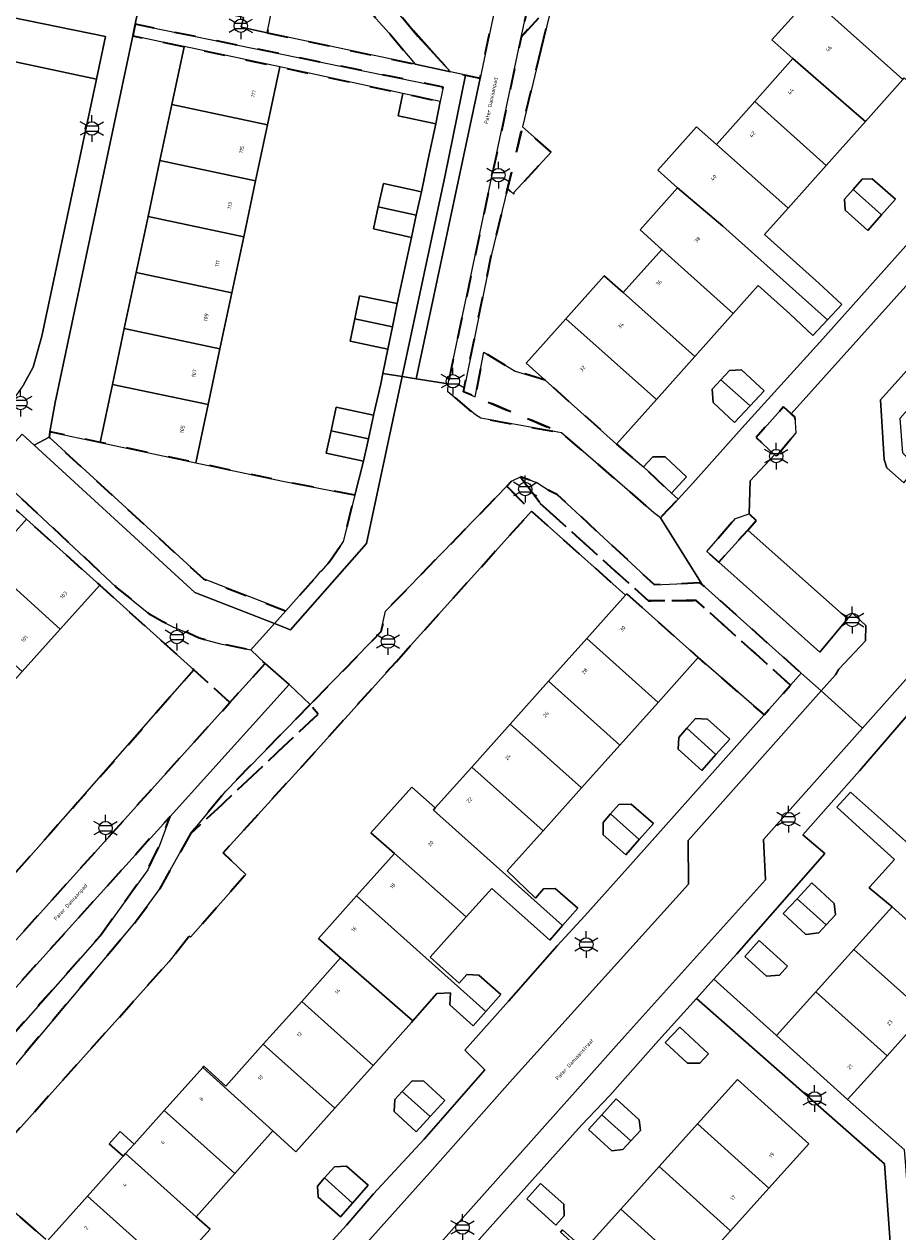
# Model space of a CAD drawing. Extents: x 105780 to 185197, y 477999 to 525027.
# Tile 125 of 562: x 106650 to 106733, y 479208 to 479322. Entities that reach past the tile are written whole.
import ezdxf
from ezdxf.enums import TextEntityAlignment as Align

# ---------------------------------------------------------------- set-up
doc = ezdxf.new("R2010")
doc.units = 0
doc.linetypes.add('XX-HIDDEN', pattern=[4, 2, -2])
for name, color, linetype, lineweight in [('B-GV-GR-MATERIAALGRENS-G', 252, 'XX-HIDDEN', 35), ('B-RO-IE-MEUBILAIR_WEGMEUBILAIR-S', 252, 'Continuous', 25), ('B-RO-IE-TERREINAFSCHEIDING_KUNSTMATIG_HEKWERK-G', 252, 'IE-TERREINAFSCHEIDING-KUNSTMATIG', 18), ('B-XX-KG-KADASTRAAL_BEBOUWING-G', 252, 'Continuous', 20), ('B1-WE-OG-BEBOUWING-T18', 7, 'Continuous', 18), ('B1-WE-OG-TERREIN_ERF-GV', 252, 'Continuous', 18), ('B1-WE-OG-TOPOGRAFIE-T18', 10, 'Continuous', 18), ('B1-WE-VH-VERHARDING_ASFALT-GV', 252, 'Continuous', 18), ('B1-WE-VH-VERHARDING_BETONSTRAATSTEEN-GV', 252, 'Continuous', 18), ('B1-WE-VH-VERHARDING_TEGEL-GV', 252, 'Continuous', 18)]:
    doc.layers.add(name, color=color, linetype=linetype, lineweight=lineweight)
doc.styles.add('NLCS-ISO', font='NLCS-ISO.ttf')
doc.styles.add('NLCS-ISO-M200-T18', font='NLCS-ISO.ttf', dxfattribs={"height": 0.36})
doc.linetypes.add('IE-TERREINAFSCHEIDING-KUNSTMATIG', pattern='A,4,[82,NLCS.SHX,S=0.75,R=90,X=0,Y=0],4,-2', length=10)

# ---------------------------------------------------------------- blocks, each defined once
blk = doc.blocks.new('B-SIE-WEG_LICHTMAST-SO')
at = {"ltscale": 0.1}
for p, q in [((0, 1.27), (0, 2.53)), ((-1.1, 0.63), (-2.19, 1.27)), ((1.1, 0.63), (2.19, 1.27)), ((-1.1, -0.63), (-2.19, -1.27)), ((0, -1.27), (0, -2.53)), ((1.1, -0.63), (2.19, -1.27))]:
    blk.add_line(p, q, dxfattribs=at)
at = {"flags": 128}
for points in [[(-1.16, 0.5), (1.16, 0.5)], [(-1.16, -0.5), (1.16, -0.5)]]:
    blk.add_lwpolyline(points, dxfattribs=at)
at = {"ltscale": 0.1}
blk.add_circle((0, 0), 1.27, dxfattribs=at)
at = {"style": 'NLCS-ISO'}
blk.add_attdef('TYPE', text='', height=1.8, dxfattribs=at).set_placement((0, 2.53), align=Align.BOTTOM_CENTER)

msp = doc.modelspace()

# ---------------------------------------------------------------- linework, layer by layer
at = {"layer": 'B-GV-GR-MATERIAALGRENS-G', "flags": 128}
for points in [[(106728.384, 479355.836), (106710.44, 479359.68), (106697.327, 479371.361), (106693.59, 479354.72), (106692.96, 479351.43), (106692.71, 479349.45), (106692.68, 479347.71), (106692.88, 479346.15), (106693.34, 479344.13), (106697.5, 479331.25), (106698, 479328.76), (106698.04, 479327.01), (106697.88, 479325.04), (106697.23, 479321.96), (106697.05, 479321.107), (106700.016, 479324.395)], [(106690.14, 479346.01), (106689.89, 479348.21), (106689.94, 479349.83), (106690.34, 479352.11), (106694.187, 479370.15), (106693.12, 479370.23), (106692.68, 479370.12), (106692.25, 479370.08), (106692.12, 479370.01), (106684.45, 479361.27), (106683.27, 479359.63), (106682.05, 479357.69), (106680.41, 479354.61), (106679.93, 479353.56), (106679.12, 479351.39), (106678.58, 479349.5), (106678.27, 479347.83), (106678.07, 479345.6), (106678.04, 479344.26), (106678.27, 479340.61), (106678.6, 479338.6), (106679.38, 479334.95), (106680.73, 479331.33), (106682.26, 479327.97), (106683, 479326.68), (106683.95, 479325.26), (106687.31, 479321.19), (106690.398, 479317.843), (106691.81, 479317.54), (106693.18, 479317.25), (106695.24, 479326.95), (106695.27, 479328.42), (106694.99, 479330.2), (106694.47, 479332.11), (106693.54, 479334.88)], [(106673.08, 479321.53), (106687.057, 479318.554), (106684.55, 479321.52), (106683.38, 479322.83), (106682.39, 479324.11), (106680.65, 479326.63), (106679.05, 479329.91), (106677.99, 479332.74), (106677.53, 479334.47), (106675.8, 479334.7)], [(106698.95, 479319.99), (106700.016, 479324.395), (106697.05, 479321.107), (106690.15, 479288.41), (106690.14, 479287.67), (106692.73, 479285.49), (106693.23, 479285.18), (106700.85, 479283.8), (106692.719, 479287.202), (106691.6, 479287.67), (106694.23, 479300.49), (106695.764, 479306.827), (106697.176, 479312.663)], [(106660.64, 479322.33), (106660.41, 479321.244), (106665.24, 479320.209), (106665.242, 479320.219), (106674.268, 479318.303), (106677.051, 479317.704), (106685.885, 479315.803), (106689.417, 479315.047), (106689.688, 479316.401)], [(106699.868, 479310.263), (106697.176, 479312.663), (106695.764, 479306.827), (106696.343, 479306.308), (106696.371, 479306.453)], [(106699.306, 479288.772), (106696.485, 479289.628), (106693.512, 479291.392), (106692.719, 479287.202), (106700.85, 479283.8), (106707.52, 479278.04), (106709.582, 479276.266), (106710.19, 479275.79), (106711.861, 479277.559), (106711.222, 479278.106), (106708.58, 479280.585), (106706.057, 479282.743)], [(106722.88, 479285.31), (106722.537, 479285.605), (106721.8, 479286.24), (106719.22, 479283.36), (106720.964, 479281.736), (106721.11, 479281.6), (106722.97, 479283.81)], [(106681.369, 479277.927), (106674.55, 479279.243), (106666.347, 479280.986), (106657.322, 479282.902), (106652.593, 479283.906), (106652.5, 479283.39), (106667.074, 479270.024), (106674.86, 479267.006), (106677.53, 479270.04), (106677.98, 479270.61), (106678.17, 479270.77), (106678.99, 479271.7), (106680.26, 479273.54)], [(106646.932, 479280.389), (106646.102, 479279.487), (106650.374, 479275.646), (106657.284, 479269.434), (106666.17, 479261.44), (106669.568, 479258.377), (106672.88, 479262.05), (106671.55, 479263.33), (106668.67, 479263.91), (106666.68, 479264.43), (106665.73, 479264.88), (106664.17, 479265.52), (106663.17, 479266.01), (106662.09, 479266.64), (106658.82, 479269.29)], [(106698.796, 479277.184), (106697, 479279.65), (106696.19, 479279.27), (106695.696, 479278.761), (106698.02, 479276.41), (106706.897, 479268.486), (106707.023, 479268.626), (106713.746, 479262.61), (106719.968, 479257.202), (106722.471, 479260.01), (106713.571, 479267.995), (106709.059, 479267.955)], [(106714.14, 479269.5), (106713.83, 479269.65), (106709.63, 479269.46), (106700.49, 479277.96), (106699.8, 479278.3), (106698.53, 479279.11), (106697, 479279.65), (106698.796, 479277.184), (106709.059, 479267.955), (106713.571, 479267.995), (106722.471, 479260.01), (106723.47, 479261.13)], [(106718.426, 479274.631), (106719.231, 479275.526), (106718.567, 479276.17), (106717.264, 479275.726), (106714.56, 479272.62), (106715.69, 479271.59)], [(106669.568, 479258.377), (106666.17, 479261.44), (106655.2, 479248.93), (106652.47, 479245.86), (106640.94, 479232.85), (106644.001, 479230.02)], [(106677.151, 479258.183), (106669.17, 479250.02), (106665.85, 479245.97), (106677.9, 479257.283)], [(106657.33, 479236.37), (106661.81, 479242.6), (106662.93, 479244.9), (106663.919, 479247.627), (106654.969, 479237.72), (106645.24, 479226.95), (106644.01, 479225.54), (106643.18, 479224.32), (106642.51, 479222.79), (106640.826, 479217.404), (106643.116, 479220.033), (106647.66, 479225.46)]]:
    msp.add_lwpolyline(points, close=True, dxfattribs=at)
for points in [[(106685.277, 479262.252), (106686.95, 479264.11), (106698.02, 479276.41), (106695.696, 479278.761), (106687.596, 479270.424), (106684.24, 479266.97), (106683.82, 479265.03), (106677.151, 479258.183), (106677.9, 479257.283), (106665.85, 479245.97), (106662.9, 479240.71), (106660.77, 479237.77), (106658.683, 479235.293), (106644.7, 479218.698), (106641.828, 479215.462)], [(106638.498, 479211.516), (106637.293, 479210.144), (106643.243, 479204.752), (106646.77, 479201.61), (106650.25, 479205.54), (106652.198, 479207.768), (106645.52, 479213.53), (106663.807, 479233.917), (106665.72, 479236.35), (106665.845, 479236.233), (106671.06, 479242.16), (106668.92, 479244.18), (106676.41, 479252.4), (106685.277, 479262.252)]]:
    msp.add_lwpolyline(points, dxfattribs=at)
at = {"layer": 'B-RO-IE-TERREINAFSCHEIDING_KUNSTMATIG_HEKWERK-G', "flags": 128}
msp.add_lwpolyline([(106693.18, 479317.25), (106690.398, 479317.843), (106686.891, 479321.774)], dxfattribs=at)
at = {"layer": 'B-XX-KG-KADASTRAAL_BEBOUWING-G', "flags": 128}
for points in [[(106729.936, 479327.205), (106727.967, 479328.964), (106724.349, 479324.914), (106733.071, 479317.126), (106733.196, 479317.266), (106734.382, 479316.207), (106735.229, 479316.254), (106736.561, 479317.746), (106737.616, 479317.877), (106738.843, 479319.251)], [(106724.349, 479324.914), (106720.717, 479320.847), (106722.687, 479319.087), (106728.701, 479313.898), (106729.527, 479313.158), (106733.071, 479317.126)], [(106674.268, 479318.303), (106665.242, 479320.219), (106665.24, 479320.209), (106664.081, 479314.748), (106673.107, 479312.833)], [(106722.687, 479319.087), (106719.086, 479315.055), (106725.837, 479309.026), (106729.527, 479313.158), (106728.701, 479313.898)], [(106689.417, 479315.047), (106685.885, 479315.803), (106685.432, 479313.691), (106688.992, 479312.928)], [(106719.086, 479315.055), (106715.469, 479311.005), (106721.65, 479305.507), (106722.235, 479304.992), (106725.837, 479309.026)], [(106673.107, 479312.833), (106664.081, 479314.748), (106662.961, 479309.473), (106671.987, 479307.558)], [(106722.235, 479304.992), (106721.65, 479305.507), (106715.469, 479311.005), (106713.604, 479312.67), (106709.934, 479308.56), (106711.798, 479306.894), (106716.088, 479303.278), (106725.94, 479294.461), (106727.291, 479295.908), (106725.137, 479297.919), (106720.009, 479302.499)], [(106671.987, 479307.558), (106662.961, 479309.473), (106661.842, 479304.199), (106670.868, 479302.283)], [(106687.635, 479306.514), (106684.059, 479307.306), (106683.571, 479305.1), (106687.153, 479304.34)], [(106728.375, 479306.758), (106731.063, 479304.359), (106732.365, 479305.828), (106730.183, 479307.762), (106729.217, 479307.708)], [(106711.798, 479306.894), (106708.271, 479302.944), (106710.316, 479301.101), (106717.04, 479295.043), (106719.404, 479297.69), (106722.388, 479295.026), (106724.568, 479292.991), (106725.94, 479294.461), (106716.088, 479303.278)], [(106728.375, 479306.758), (106727.558, 479305.837), (106727.616, 479304.786), (106729.757, 479302.887), (106731.063, 479304.359)], [(106687.153, 479304.34), (106683.571, 479305.1), (106683.112, 479303.025), (106686.687, 479302.234)], [(106670.868, 479302.283), (106661.842, 479304.199), (106660.722, 479298.923), (106669.748, 479297.008)], [(106710.316, 479301.101), (106706.673, 479297.021), (106713.424, 479290.993), (106717.04, 479295.043)], [(106669.748, 479297.008), (106660.722, 479298.923), (106659.603, 479293.649), (106668.628, 479291.733)], [(106706.673, 479297.021), (106704.891, 479298.612), (106701.274, 479294.562), (106709.807, 479286.942), (106713.424, 479290.993)], [(106685.352, 479295.988), (106681.804, 479296.724), (106681.352, 479294.546), (106684.897, 479293.794)], [(106684.897, 479293.794), (106681.352, 479294.546), (106680.913, 479292.429), (106684.461, 479291.692)], [(106701.274, 479294.562), (106697.524, 479290.363), (106699.306, 479288.772), (106706.057, 479282.743), (106709.807, 479286.942)], [(106668.628, 479291.733), (106659.603, 479293.649), (106658.483, 479288.373), (106667.508, 479286.458)], [(106715.889, 479288.792), (106715.08, 479287.929), (106715.158, 479286.673), (106717.186, 479284.773), (106718.645, 479286.331)], [(106715.889, 479288.792), (106718.645, 479286.331), (106719.975, 479287.75), (106717.853, 479289.737), (106716.707, 479289.666)], [(106667.508, 479286.458), (106658.483, 479288.373), (106657.322, 479282.902), (106666.347, 479280.986)], [(106683.12, 479285.446), (106683.125, 479285.466), (106679.604, 479286.213), (106679.12, 479283.994), (106682.64, 479283.247)], [(106682.64, 479283.247), (106679.12, 479283.994), (106678.661, 479281.89), (106682.181, 479281.143)], [(106712.657, 479279.636), (106710.645, 479281.524), (106709.48, 479281.544), (106708.58, 479280.585), (106711.222, 479278.106)], [(106646.653, 479271.507), (106653.563, 479265.295), (106657.284, 479269.434), (106650.374, 479275.646)], [(106646.653, 479271.507), (106643.065, 479267.517), (106649.975, 479261.304), (106653.563, 479265.295)], [(106706.897, 479268.486), (106703.252, 479264.411), (106709.963, 479258.382), (106713.746, 479262.61), (106707.023, 479268.626)], [(106703.252, 479264.411), (106699.643, 479260.378), (106706.366, 479254.362), (106709.963, 479258.382)], [(106699.643, 479260.378), (106696.019, 479256.328), (106702.742, 479250.313), (106706.366, 479254.362)], [(106712.684, 479255.938), (106715.43, 479253.47), (106716.728, 479254.922), (106714.64, 479256.788), (106713.504, 479256.855)], [(106696.019, 479256.328), (106692.396, 479252.28), (106699.119, 479246.264), (106702.742, 479250.313)], [(106712.684, 479255.938), (106711.915, 479255.077), (106711.85, 479253.971), (106714.089, 479251.969), (106715.43, 479253.47)], [(106699.119, 479246.264), (106692.396, 479252.28), (106688.95, 479248.428), (106688.773, 479248.23), (106700.949, 479237.335), (106702.384, 479238.964), (106700.263, 479240.833), (106699.169, 479240.809), (106698.396, 479239.932), (106695.734, 479242.482)], [(106688.773, 479248.23), (106688.95, 479248.428), (106686.74, 479250.39), (106682.88, 479246.07), (106685.106, 479244.134), (106691.872, 479238.165), (106694.269, 479240.844), (106697.664, 479237.806), (106699.747, 479235.971), (106700.949, 479237.335)], [(106733.602, 479245.031), (106733.032, 479245.558), (106730.955, 479247.413), (106728.135, 479249.93), (106726.839, 479248.504), (106729.012, 479246.53), (106732.279, 479243.561), (106729.948, 479240.972), (106729.875, 479240.891), (106732.055, 479239.088), (106734.901, 479236.544), (106738.785, 479233.078), (106738.944, 479233.255), (106736.821, 479235.167), (106740.298, 479239.029)], [(106705.479, 479247.865), (106704.772, 479247.059), (106704.799, 479245.879), (106706.929, 479244.011), (106708.186, 479245.443)], [(106705.479, 479247.865), (106708.186, 479245.443), (106709.521, 479246.964), (106707.441, 479248.79), (106706.266, 479248.762)], [(106691.872, 479238.165), (106685.106, 479244.134), (106681.526, 479240.132), (106693.711, 479229.227), (106695.131, 479230.821), (106693.066, 479232.661), (106691.922, 479232.725), (106691.202, 479231.917), (106688.454, 479234.346)], [(106723.083, 479239.866), (106725.834, 479237.405), (106726.718, 479238.351), (106726.57, 479239.422), (106724.487, 479241.368)], [(106681.526, 479240.132), (106677.939, 479236.123), (106680.019, 479234.297), (106686.843, 479228.347), (106689.094, 479230.936), (106690.378, 479230.993), (106690.314, 479229.849), (106692.516, 479227.887), (106693.711, 479229.227)], [(106723.083, 479239.866), (106721.783, 479238.475), (106723.906, 479236.491), (106725.141, 479236.662), (106725.834, 479237.405)], [(106732.055, 479239.088), (106728.441, 479235.074), (106735.167, 479229.059), (106736.846, 479227.547), (106740.465, 479231.565), (106738.785, 479233.078), (106734.901, 479236.544)], [(106722.195, 479233.495), (106719.514, 479235.936), (106718.145, 479234.433), (106720.188, 479232.572), (106721.43, 479232.655)], [(106680.019, 479234.297), (106676.342, 479230.187), (106683.087, 479224.151), (106686.711, 479228.2), (106686.843, 479228.347)], [(106728.441, 479235.074), (106724.861, 479231.097), (106731.568, 479225.063), (106735.167, 479229.059)], [(106724.861, 479231.097), (106721.134, 479226.957), (106727.838, 479220.92), (106731.568, 479225.063)], [(106676.342, 479230.187), (106672.719, 479226.138), (106679.464, 479220.102), (106683.087, 479224.151)], [(106714.737, 479225.235), (106712.022, 479227.767), (106710.651, 479226.298), (106712.732, 479224.357), (106713.906, 479224.345)], [(106672.719, 479226.138), (106669.192, 479222.197), (106667.096, 479224.072), (106666.999, 479223.964), (106673.617, 479217.963), (106675.801, 479216.008), (106679.464, 479220.102)], [(106666.999, 479223.964), (106663.36, 479219.896), (106670.039, 479213.965), (106673.617, 479217.963)], [(106685.829, 479221.698), (106688.471, 479219.333), (106689.848, 479220.831), (106687.864, 479222.655), (106686.753, 479222.703)], [(106717.454, 479222.816), (106713.697, 479218.639), (106720.431, 479212.582), (106724.188, 479216.759)], [(106685.829, 479221.698), (106685.12, 479220.927), (106685.072, 479219.8), (106687.146, 479217.893), (106688.471, 479219.333)], [(106704.651, 479219.489), (106707.396, 479217.02), (106708.301, 479218.011), (106708.197, 479219.007), (106706.024, 479220.992)], [(106663.36, 479219.896), (106660.525, 479216.728), (106659.719, 479215.829), (106666.379, 479209.876), (106670.039, 479213.965)], [(106704.651, 479219.489), (106703.393, 479218.113), (106705.597, 479216.099), (106706.656, 479216.211), (106707.396, 479217.02)], [(106713.697, 479218.639), (106710.074, 479214.611), (106716.808, 479208.554), (106720.431, 479212.582)], [(106659.719, 479215.829), (106659.5, 479215.583), (106656.129, 479211.816), (106662.786, 479205.859), (106665.145, 479203.748), (106666.968, 479205.785), (106665.926, 479206.718), (106667.696, 479208.699), (106666.379, 479209.876)], [(106678.505, 479213.531), (106681.13, 479211.15), (106682.614, 479212.846), (106680.566, 479214.637), (106679.434, 479214.592)], [(106710.074, 479214.611), (106706.451, 479210.582), (106713.185, 479204.525), (106716.808, 479208.554)], [(106678.505, 479213.531), (106677.844, 479212.775), (106677.886, 479211.721), (106680.007, 479209.866), (106681.13, 479211.15)], [(106701.095, 479209.947), (106701.065, 479211.071), (106698.88, 479213.018), (106697.575, 479211.553), (106700.335, 479209.094)], [(106662.786, 479205.859), (106656.129, 479211.816), (106652.372, 479207.618), (106663.307, 479197.864), (106664.674, 479199.404), (106662.777, 479201.102), (106665.145, 479203.748)], [(106706.451, 479210.582), (106703.026, 479206.775), (106700.951, 479208.641), (106700.752, 479208.42), (106707.464, 479202.383), (106709.463, 479200.387), (106709.562, 479200.497), (106713.185, 479204.525)]]:
    msp.add_lwpolyline(points, close=True, dxfattribs=at)
at = {"layer": 'B1-WE-OG-TERREIN_ERF-GV', "flags": 128}
for points in [[(106700.016, 479324.395), (106698.95, 479319.99), (106697.176, 479312.663), (106699.868, 479310.263), (106696.371, 479306.453), (106696.343, 479306.308), (106695.764, 479306.827), (106694.23, 479300.49), (106691.6, 479287.67), (106692.719, 479287.202), (106693.512, 479291.392), (106696.485, 479289.628), (106699.306, 479288.772), (106697.524, 479290.363), (106701.274, 479294.562), (106704.891, 479298.612), (106706.673, 479297.021), (106710.316, 479301.101), (106708.271, 479302.944), (106711.798, 479306.894), (106709.934, 479308.56), (106713.604, 479312.67), (106715.469, 479311.005), (106719.086, 479315.055), (106722.687, 479319.087), (106720.717, 479320.847), (106724.349, 479324.914)], [(106733.071, 479317.126), (106729.527, 479313.158), (106725.837, 479309.026), (106722.235, 479304.992), (106720.009, 479302.499), (106725.137, 479297.919), (106727.291, 479295.908), (106725.94, 479294.461), (106724.568, 479292.991), (106722.388, 479295.026), (106719.404, 479297.69), (106717.04, 479295.043), (106713.424, 479290.993), (106709.807, 479286.942), (106706.057, 479282.743), (106708.58, 479280.585), (106709.48, 479281.544), (106710.645, 479281.524), (106712.657, 479279.636), (106711.222, 479278.106), (106711.861, 479277.559), (106713.26, 479279.04), (106717.863, 479284.227), (106725.24, 479292.34), (106742.28, 479311.43)], [(106646.653, 479271.507), (106650.374, 479275.646), (106646.102, 479279.487)], [(106652.372, 479207.618), (106656.129, 479211.816), (106659.5, 479215.583), (106658.17, 479216.74), (106659.21, 479217.93), (106660.525, 479216.728), (106663.36, 479219.896), (106666.999, 479223.964), (106667.096, 479224.072), (106669.192, 479222.197), (106672.719, 479226.138), (106676.342, 479230.187), (106680.019, 479234.297), (106677.939, 479236.123), (106681.526, 479240.132), (106685.106, 479244.134), (106682.88, 479246.07), (106686.74, 479250.39), (106688.95, 479248.428), (106692.396, 479252.28), (106696.019, 479256.328), (106699.643, 479260.378), (106703.252, 479264.411), (106706.897, 479268.486), (106698.02, 479276.41), (106686.95, 479264.11), (106685.277, 479262.252), (106676.41, 479252.4), (106668.92, 479244.18), (106671.06, 479242.16), (106665.845, 479236.233), (106665.72, 479236.35), (106663.807, 479233.917), (106645.52, 479213.53), (106652.198, 479207.768)], [(106675.86, 479203.91), (106680.56, 479209.07), (106683.12, 479212.03), (106687.91, 479217.18), (106693.63, 479223.73), (106691.75, 479225.58), (106695.849, 479230.2), (106700.46, 479235.41), (106703.06, 479238.25), (106707.63, 479243.36), (106719.968, 479257.202), (106713.746, 479262.61), (106709.963, 479258.382), (106706.366, 479254.362), (106702.742, 479250.313), (106699.119, 479246.264), (106695.734, 479242.482), (106698.396, 479239.932), (106699.169, 479240.809), (106700.263, 479240.833), (106702.384, 479238.964), (106700.949, 479237.335), (106699.747, 479235.971), (106697.664, 479237.806), (106694.269, 479240.844), (106691.872, 479238.165), (106688.454, 479234.346), (106691.202, 479231.917), (106691.922, 479232.725), (106693.066, 479232.661), (106695.131, 479230.821), (106693.711, 479229.227), (106692.516, 479227.887), (106690.314, 479229.849), (106690.378, 479230.993), (106689.094, 479230.936), (106686.843, 479228.347), (106686.711, 479228.2), (106683.087, 479224.151), (106679.464, 479220.102), (106675.801, 479216.008), (106673.617, 479217.963), (106670.039, 479213.965), (106666.379, 479209.876), (106667.696, 479208.699), (106665.926, 479206.718)], [(106731.86, 479207.48), (106731.34, 479214.86), (106713.6, 479230.46), (106710.02, 479226.5), (106705.43, 479221.31), (106702.74, 479218.52), (106698.13, 479213.37), (106674.711, 479187.209)], [(106735.167, 479229.059), (106731.568, 479225.063), (106727.838, 479220.92), (106733.212, 479216.174)], [(106700.752, 479208.42), (106700.951, 479208.641), (106703.026, 479206.775), (106706.451, 479210.582), (106710.074, 479214.611), (106713.697, 479218.639), (106717.454, 479222.816), (106724.188, 479216.759), (106720.431, 479212.582), (106716.808, 479208.554), (106713.185, 479204.525)]]:
    msp.add_lwpolyline(points, dxfattribs=at)
for points in [[(106665.24, 479320.209), (106660.41, 479321.244), (106653.09, 479286.66), (106652.593, 479283.906), (106657.322, 479282.902), (106658.483, 479288.373), (106659.603, 479293.649), (106660.722, 479298.923), (106661.842, 479304.199), (106662.961, 479309.473), (106664.081, 479314.748)], [(106686.687, 479302.234), (106683.112, 479303.025), (106683.571, 479305.1), (106684.059, 479307.306), (106687.635, 479306.514), (106688.277, 479309.614), (106688.992, 479312.928), (106685.432, 479313.691), (106685.885, 479315.803), (106677.051, 479317.704), (106674.268, 479318.303), (106673.107, 479312.833), (106671.987, 479307.558), (106670.868, 479302.283), (106669.748, 479297.008), (106668.628, 479291.733), (106667.508, 479286.458), (106666.347, 479280.986), (106674.55, 479279.243), (106681.369, 479277.927), (106682.177, 479281.123), (106682.181, 479281.143), (106678.661, 479281.89), (106679.12, 479283.994), (106679.604, 479286.213), (106683.125, 479285.466), (106683.81, 479288.41), (106684.004, 479289.388), (106684.461, 479291.692), (106680.913, 479292.429), (106681.352, 479294.546), (106681.804, 479296.724), (106685.352, 479295.988)], [(106729.217, 479307.708), (106730.183, 479307.762), (106732.365, 479305.828), (106731.063, 479304.359), (106729.757, 479302.887), (106727.616, 479304.786), (106727.558, 479305.837), (106728.375, 479306.758)], [(106717.853, 479289.737), (106719.975, 479287.75), (106718.645, 479286.331), (106717.186, 479284.773), (106715.158, 479286.673), (106715.08, 479287.929), (106715.889, 479288.792), (106716.707, 479289.666)], [(106666.17, 479261.44), (106657.284, 479269.434), (106653.563, 479265.295), (106649.975, 479261.304), (106646.388, 479257.314), (106642.796, 479253.318), (106639.197, 479249.317), (106635.625, 479245.343), (106631.904, 479241.204), (106640.94, 479232.85), (106652.47, 479245.86), (106655.2, 479248.93)], [(106740.839, 479253.069), (106744.585, 479257.23), (106739.03, 479262.32), (106738.53, 479262.55), (106733.484, 479257.137), (106728.96, 479251.926), (106723.64, 479245.88), (106725.71, 479244.13), (106717.39, 479234.66), (106715.231, 479232.272), (106721.134, 479226.957), (106724.861, 479231.097), (106728.441, 479235.074), (106732.055, 479239.088), (106729.875, 479240.891), (106729.948, 479240.972), (106732.279, 479243.561), (106729.012, 479246.53), (106726.839, 479248.504), (106728.135, 479249.93), (106730.955, 479247.413), (106733.032, 479245.558), (106733.602, 479245.031), (106737.227, 479249.057)], [(106711.85, 479253.971), (106711.915, 479255.077), (106712.684, 479255.938), (106713.504, 479256.855), (106714.64, 479256.788), (106716.728, 479254.922), (106715.43, 479253.47), (106714.089, 479251.969)], [(106704.799, 479245.879), (106704.772, 479247.059), (106705.479, 479247.865), (106706.266, 479248.762), (106707.441, 479248.79), (106709.521, 479246.964), (106708.186, 479245.443), (106706.929, 479244.011)], [(106726.57, 479239.422), (106726.718, 479238.351), (106725.834, 479237.405), (106725.141, 479236.662), (106723.906, 479236.491), (106721.783, 479238.475), (106723.083, 479239.866), (106724.487, 479241.368)], [(106722.195, 479233.495), (106721.43, 479232.655), (106720.188, 479232.572), (106718.145, 479234.433), (106719.514, 479235.936)], [(106714.737, 479225.235), (106713.906, 479224.345), (106712.732, 479224.357), (106710.651, 479226.298), (106712.022, 479227.767)], [(106687.864, 479222.655), (106689.848, 479220.831), (106688.471, 479219.333), (106687.146, 479217.893), (106685.072, 479219.8), (106685.12, 479220.927), (106685.829, 479221.698), (106686.753, 479222.703)], [(106703.393, 479218.113), (106704.651, 479219.489), (106706.024, 479220.992), (106708.197, 479219.007), (106708.301, 479218.011), (106707.396, 479217.02), (106706.656, 479216.211), (106705.597, 479216.099)], [(106660.525, 479216.728), (106659.21, 479217.93), (106658.17, 479216.74), (106659.5, 479215.583), (106659.719, 479215.829)], [(106682.614, 479212.846), (106681.13, 479211.15), (106680.007, 479209.866), (106677.886, 479211.721), (106677.844, 479212.775), (106678.505, 479213.531), (106679.434, 479214.592), (106680.566, 479214.637)], [(106701.095, 479209.947), (106700.335, 479209.094), (106697.575, 479211.553), (106698.88, 479213.018), (106701.065, 479211.071)]]:
    msp.add_lwpolyline(points, close=True, dxfattribs=at)
at = {"layer": 'B1-WE-VH-VERHARDING_ASFALT-GV', "flags": 128}
for points in [[(106670.84, 479322.97), (106670.643, 479322.052), (106673.08, 479321.53), (106675.8, 479334.7)], [(106695.24, 479326.95), (106693.18, 479317.25), (106687.13, 479288.89), (106690.15, 479288.41), (106697.05, 479321.107), (106697.23, 479321.96), (106697.88, 479325.04)], [(106683.38, 479322.83), (106684.55, 479321.52), (106687.057, 479318.554), (106690.398, 479317.843), (106687.31, 479321.19), (106683.95, 479325.26)], [(106650.08, 479288.33), (106650.99, 479290), (106651.83, 479292.93), (106656.99, 479317.15), (106630.28, 479322.85)], [(106663.919, 479247.627), (106675.15, 479260.06), (106672.88, 479262.05), (106669.568, 479258.377), (106644.001, 479230.02), (106641.62, 479227.38), (106640.98, 479226.62), (106640.22, 479225.38), (106638.707, 479220.957)], [(106637.87, 479218.94), (106640.505, 479216.97), (106640.826, 479217.404), (106642.51, 479222.79), (106643.18, 479224.32), (106644.01, 479225.54), (106645.24, 479226.95), (106654.969, 479237.72), (106663.919, 479247.627)]]:
    msp.add_lwpolyline(points, dxfattribs=at)
msp.add_lwpolyline([(106677.151, 479258.183), (106675.15, 479260.06), (106663.919, 479247.627), (106662.93, 479244.9), (106661.81, 479242.6), (106657.33, 479236.37), (106647.66, 479225.46), (106643.116, 479220.033), (106644.7, 479218.698), (106658.683, 479235.293), (106660.77, 479237.77), (106662.9, 479240.71), (106665.85, 479245.97), (106669.17, 479250.02)], close=True, dxfattribs=at)
at = {"layer": 'B1-WE-VH-VERHARDING_BETONSTRAATSTEEN-GV', "flags": 128}
for points in [[(106769.404, 479337.816), (106722.537, 479285.605), (106722.88, 479285.31), (106722.97, 479283.81), (106721.11, 479281.6), (106720.964, 479281.736), (106718.661, 479279.262), (106718.567, 479276.17), (106719.231, 479275.526), (106718.426, 479274.631), (106727.852, 479266.26), (106728.3, 479266.8), (106729.57, 479265.64), (106729.54, 479264.19), (106727.038, 479261.501), (106726.7, 479260.99), (106725.341, 479259.46), (106729.265, 479255.963), (106738.41, 479266.23)], [(106733.143, 479279.083), (106731.54, 479280.51), (106731.31, 479281.3), (106730.95, 479286.92), (106773.39, 479334.184)]]:
    msp.add_lwpolyline(points, dxfattribs=at)
for points in [[(106630.99, 479326.69), (106630.28, 479322.85), (106656.99, 479317.15), (106657.84, 479321.18)], [(106693.18, 479317.25), (106691.81, 479317.54), (106689.88, 479308.11), (106685.818, 479289.099), (106687.13, 479288.89)], [(106695.696, 479278.761), (106696.19, 479279.27), (106697, 479279.65), (106698.53, 479279.11), (106699.8, 479278.3), (106700.49, 479277.96), (106709.63, 479269.46), (106713.83, 479269.65), (106714.14, 479269.5), (106710.19, 479275.79), (106709.582, 479276.266), (106707.52, 479278.04), (106700.85, 479283.8), (106693.23, 479285.18), (106692.73, 479285.49), (106690.14, 479287.67), (106690.15, 479288.41), (106687.13, 479288.89), (106685.818, 479289.099), (106684.94, 479284.99), (106682.457, 479273.368), (106675.294, 479265.229), (106673.786, 479265.813), (106671.55, 479263.33), (106672.88, 479262.05), (106675.15, 479260.06), (106677.151, 479258.183), (106683.82, 479265.03), (106684.24, 479266.97), (106687.596, 479270.424)], [(106651.103, 479282.637), (106649.962, 479283.683), (106646.932, 479280.389), (106658.82, 479269.29), (106662.09, 479266.64), (106663.17, 479266.01), (106664.17, 479265.52), (106665.73, 479264.88), (106666.68, 479264.43), (106668.67, 479263.91), (106671.55, 479263.33), (106673.786, 479265.813), (106666.268, 479268.728)], [(106718.426, 479274.631), (106715.69, 479271.59), (106725.24, 479263.11), (106727.852, 479266.26)], [(106706.79, 479226.86), (106720.1, 479241.66), (106719.91, 479245.46), (106729.265, 479255.963), (106725.341, 479259.46), (106712.822, 479245.364), (106712.854, 479241.231), (106696.22, 479222.86), (106688.42, 479214.06), (106664.63, 479187.49), (106655, 479176.709), (106658.768, 479173.126), (106672.86, 479188.83)]]:
    msp.add_lwpolyline(points, close=True, dxfattribs=at)
at = {"layer": 'B1-WE-VH-VERHARDING_TEGEL-GV', "flags": 128}
for points in [[(106742.28, 479311.43), (106725.24, 479292.34), (106717.863, 479284.227), (106713.26, 479279.04), (106711.861, 479277.559), (106710.19, 479275.79), (106714.14, 479269.5), (106723.47, 479261.13), (106725.341, 479259.46), (106726.7, 479260.99), (106727.038, 479261.501), (106729.54, 479264.19), (106729.57, 479265.64), (106728.3, 479266.8), (106727.852, 479266.26), (106725.24, 479263.11), (106715.69, 479271.59), (106714.56, 479272.62), (106717.264, 479275.726), (106718.567, 479276.17), (106718.661, 479279.262), (106720.964, 479281.736), (106719.22, 479283.36), (106721.8, 479286.24), (106722.537, 479285.605), (106769.404, 479337.816)], [(106773.39, 479334.184), (106730.95, 479286.92), (106731.31, 479281.3), (106731.54, 479280.51), (106733.143, 479279.083), (106734.355, 479280.531), (106733.07, 479281.87), (106732.82, 479285.18), (106734.251, 479286.819), (106735.5, 479288.25), (106740.16, 479293.61), (106742.832, 479296.589), (106747.498, 479301.702), (106750.092, 479304.815), (106754.924, 479310.06), (106756.335, 479311.611), (106756.846, 479312.173), (106761.601, 479317.399), (106770.674, 479327.99)], [(106630.99, 479326.69), (106657.84, 479321.18), (106656.99, 479317.15), (106651.83, 479292.93), (106650.99, 479290), (106650.08, 479288.33), (106649, 479286.76), (106647.61, 479285.05), (106645.024, 479282.17), (106646.932, 479280.389), (106649.962, 479283.683), (106651.103, 479282.637), (106652.5, 479283.39), (106652.593, 479283.906), (106653.09, 479286.66), (106660.41, 479321.244), (106660.64, 479322.33), (106661.178, 479324.952)], [(106713.6, 479230.46), (106715.231, 479232.272), (106717.39, 479234.66), (106725.71, 479244.13), (106723.64, 479245.88), (106728.96, 479251.926), (106733.484, 479257.137), (106738.53, 479262.55), (106739.03, 479262.32), (106741.97, 479265.64), (106740.96, 479266.47), (106738.41, 479266.23), (106729.265, 479255.963), (106719.91, 479245.46), (106720.1, 479241.66), (106706.79, 479226.86), (106672.86, 479188.83), (106658.768, 479173.126)], [(106664.63, 479187.49), (106688.42, 479214.06), (106696.22, 479222.86), (106712.854, 479241.231), (106712.822, 479245.364), (106725.341, 479259.46), (106723.47, 479261.13), (106722.471, 479260.01), (106719.968, 479257.202), (106707.63, 479243.36), (106703.06, 479238.25), (106700.46, 479235.41), (106695.849, 479230.2), (106691.75, 479225.58), (106693.63, 479223.73), (106687.91, 479217.18), (106683.12, 479212.03), (106680.56, 479209.07), (106675.86, 479203.91)], [(106736.222, 479206.486), (106733.83, 479208.55), (106733.544, 479212.077), (106733.335, 479214.658), (106733.3, 479215.086), (106733.212, 479216.174), (106727.838, 479220.92), (106721.134, 479226.957), (106715.231, 479232.272), (106713.6, 479230.46), (106731.34, 479214.86), (106731.86, 479207.48)], [(106656.952, 479169.81), (106658.213, 479168.621), (106661.844, 479172.589), (106666.36, 479177.88), (106669.501, 479181.389), (106674.711, 479187.209), (106698.13, 479213.37), (106702.74, 479218.52), (106705.43, 479221.31), (106710.02, 479226.5), (106713.6, 479230.46)]]:
    msp.add_lwpolyline(points, dxfattribs=at)
for points in [[(106673.08, 479321.53), (106670.643, 479322.052), (106670.84, 479322.97), (106667.28, 479323.7), (106661.178, 479324.952), (106660.64, 479322.33), (106689.688, 479316.401), (106689.417, 479315.047), (106688.992, 479312.928), (106688.277, 479309.614), (106687.635, 479306.514), (106687.153, 479304.34), (106686.687, 479302.234), (106685.352, 479295.988), (106684.897, 479293.794), (106684.461, 479291.692), (106684.004, 479289.388), (106685.818, 479289.099), (106689.88, 479308.11), (106691.81, 479317.54), (106690.398, 479317.843), (106687.057, 479318.554)], [(106684.94, 479284.99), (106685.818, 479289.099), (106684.004, 479289.388), (106683.81, 479288.41), (106683.125, 479285.466), (106683.12, 479285.446), (106682.64, 479283.247), (106682.181, 479281.143), (106682.177, 479281.123), (106681.369, 479277.927), (106680.26, 479273.54), (106678.99, 479271.7), (106678.17, 479270.77), (106677.98, 479270.61), (106677.53, 479270.04), (106674.86, 479267.006), (106673.786, 479265.813), (106675.294, 479265.229), (106682.457, 479273.368)], [(106652.5, 479283.39), (106651.103, 479282.637), (106666.268, 479268.728), (106673.786, 479265.813), (106674.86, 479267.006), (106667.074, 479270.024)]]:
    msp.add_lwpolyline(points, close=True, dxfattribs=at)

# ---------------------------------------------------------------- block references
at = {"layer": 'B-RO-IE-MEUBILAIR_WEGMEUBILAIR-S', "xscale": 0.5, "yscale": 0.5, "zscale": 0.5}
for p in [(106670.596, 479322.186), (106656.546, 479312.496), (106694.896, 479308.096), (106690.606, 479288.666), (106649.806, 479286.616), (106721.116, 479281.606), (106697.434, 479278.501), (106728.296, 479266.155), (106664.566, 479264.546), (106684.48, 479264.115), (106657.836, 479246.526), (106722.266, 479247.376), (106703.196, 479235.546), (106724.736, 479221.026), (106691.516, 479208.856)]:
    msp.add_blockref('B-SIE-WEG_LICHTMAST-SO', p, dxfattribs=at)

# ---------------------------------------------------------------- texts
at = {"layer": 'B1-WE-OG-BEBOUWING-T18', "style": 'NLCS-ISO-M200-T18'}
for s, rotation, p in [('46', 48.2, (106726.07, 479320.023)), ('117', 78, (106671.791, 479315.786)), ('44', 48.2, (106722.477, 479315.999)), ('42', 48.2, (106718.86, 479311.95)), ('115', 78, (106670.671, 479310.511)), ('40', 48.2, (106715.204, 479307.855)), ('113', 78, (106669.551, 479305.236)), ('38', 48.2, (106713.68, 479302.016)), ('111', 78, (106668.393, 479299.776)), ('36', 48.2, (106710.04, 479297.939)), ('109', 78, (106667.312, 479294.685)), ('34', 48.2, (106706.447, 479293.916)), ('32', 48.2, (106702.831, 479289.866)), ('107', 78, (106666.192, 479289.41)), ('105', 78, (106665.073, 479284.135)), ('103', 48, (106653.889, 479268.5)), ('30', 48.2, (106706.62, 479265.325)), ('101', 48, (106650.175, 479264.369)), ('28', 48.2, (106703.036, 479261.321)), ('26', 48.2, (106699.389, 479257.244)), ('24', 48.2, (106695.79, 479253.222)), ('22', 48.2, (106692.166, 479249.173)), ('20', 48.2, (106688.503, 479245.078)), ('18', 48.2, (106684.919, 479241.074)), ('16', 48.2, (106681.272, 479236.998)), ('14', 48.2, (106679.736, 479231.129)), ('23', 48, (106731.812, 479228.174)), ('12', 48.2, (106676.112, 479227.08)), ('21', 48, (106728.075, 479224.023)), ('10', 48.2, (106672.449, 479222.986)), ('8', 48.2, (106666.88, 479220.981)), ('6', 48.2, (106663.233, 479216.905)), ('19', 48, (106720.665, 479215.683)), ('4', 48.2, (106659.633, 479212.882)), ('17', 48, (106717.042, 479211.654)), ('2', 48.2, (106656.01, 479208.834))]:
    msp.add_text(s, height=0.36, rotation=rotation, dxfattribs=at).set_placement(p, align=Align.MIDDLE)
at = {"layer": 'B1-WE-OG-TOPOGRAFIE-T18', "style": 'NLCS-ISO-M200-T18'}
for s, rotation, p in [('Pater Damiaanpad', 78.1, (106694.255, 479315.11)), ('Pater Damiaanpad', 48, (106654.571, 479239.51)), ('Pater Damiaanstraat', 47.8, (106702.076, 479224.715))]:
    msp.add_text(s, height=0.36, rotation=rotation, dxfattribs=at).set_placement(p, align=Align.MIDDLE)

doc.saveas('drawing.dxf')
